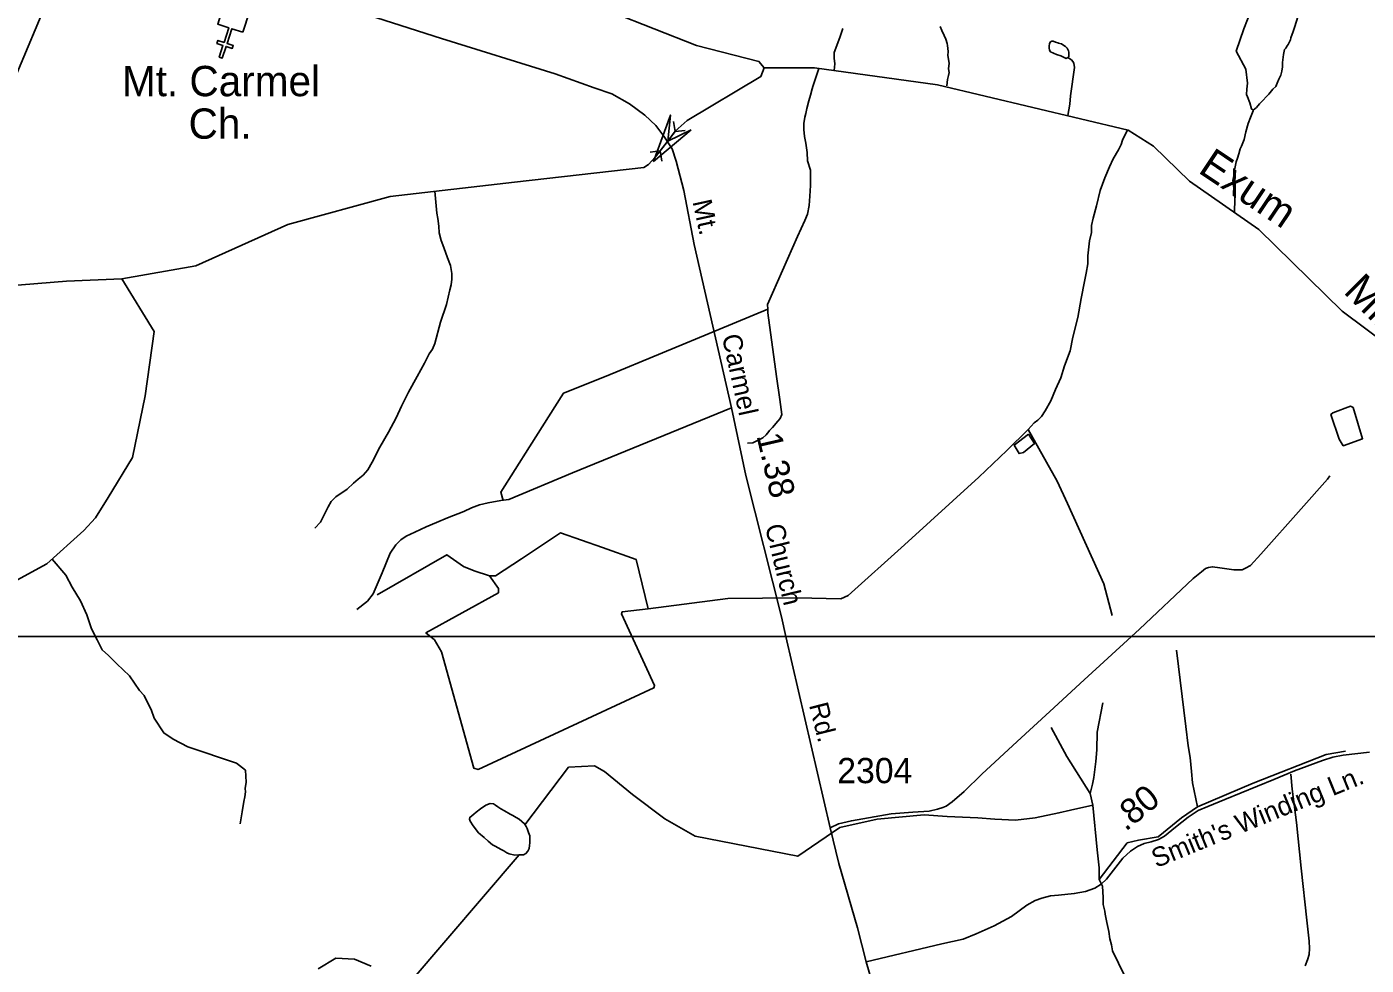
# Model space of a CAD drawing. Extents: x 2206922 to 2357709, y 510027 to 673830.
# Drawn here: x 2308041 to 2314671, y 626565 to 631208 of the extents above; entities that cross this region are included whole.
import ezdxf

# ---------------------------------------------------------------- set-up
doc = ezdxf.new("R2010")
doc.units = 0
for name, color, linetype in [('Exist Cultural Church CELL', 7, 'Continuous'), ('Exist Cultural Church Label', 7, 'Continuous'), ('Exist Hydrographic Creek Single Shore', 7, 'Continuous'), ('Exist Hydrographic Creek Single Shore Label', 7, 'Continuous'), ('Exist Hydrographic Misc Water Feature', 7, 'Continuous'), ('Exist Road Non-System Type 51', 7, 'Continuous'), ('Exist Road Secondary Mileage Hundredths English Label', 7, 'Continuous'), ('Exist Road Secondary Structure Pipe Attributed CELL', 7, 'Continuous'), ('Exist Road Secondary Structure Pipe CELL', 7, 'Continuous'), ('Exist Road Secondary Type 10 Attributed', 7, 'Continuous'), ('Exist Road Secondary Type 51 Attributed', 7, 'Continuous'), ('Exist Road Secondary Type 51 Label', 7, 'Continuous'), ('Exist Road Secondary Type 51 Number Label', 7, 'Continuous'), ('Map Preparation Inset Cut Line', 7, 'Continuous')]:
    doc.layers.add(name, color=color, linetype=linetype)

msp = doc.modelspace()

# ---------------------------------------------------------------- linework, layer by layer
at = {"layer": 'Exist Cultural Church CELL'}
msp.add_lwpolyline([(2309110.4, 631180.9), (2309056.2, 631198.4), (2309032.7, 631125.9), (2309063.2, 631116.1), (2309058.2, 631100.9), (2309027.8, 631110.8), (2309009.2, 631053.5), (2308994, 631058.5), (2309012.5, 631115.7), (2308982.1, 631125.6), (2308987, 631140.8), (2309017.5, 631130.9), (2309041, 631203.3), (2308986.2, 631221.2), (2309019, 631322.5), (2309143.3, 631282.2)], close=True, dxfattribs=at)
at = {"layer": 'Exist Hydrographic Creek Single Shore'}
for points in [[(2311691, 631004.9), (2311665.1, 631036.8), (2311356.1, 631116.1), (2310938, 631279.6), (2310629, 631349.2), (2310328, 631464.9), (2309910.1, 631602.2), (2309265, 631976.4), (2309055, 632125.5), (2308701.1, 632472.1), (2308506.9, 632753), (2308328.1, 633083.9), (2308295.1, 633115.3), (2308286.1, 633147.7), (2308253.2, 633316.1), (2308221.7, 633410.7), (2308101.3, 633717.5), (2308012.5, 634081.6), (2308052.6, 634388.4), (2307962.9, 634512.9), (2307976, 634828.5), (2307892, 634936.6), (2307774.1, 635033.6), (2307631.9, 635106.5)], [(2308512, 629960.6), (2308878.1, 630024.7), (2309333.1, 630230.1), (2309840, 630368.9), (2310456.1, 630439.7), (2311095.9, 630511.2), (2311118.8, 630526), (2311152, 630563.8), (2311213.7, 630641.6), (2311250.3, 630691.9), (2311310.9, 630744.6), (2311675, 630961.6), (2311691, 631004.9)], [(2318177.5, 626583.6), (2318115.5, 626622.4), (2318004.4, 626728.4), (2317758.9, 626886.1), (2317160.1, 627380.4), (2316947.4, 627682.5), (2316668.3, 628173.8), (2316425.4, 628429.7), (2316203.2, 628621.1), (2315735.2, 629048.8), (2315407.1, 629268.5), (2315014, 629456), (2314552, 629801.6), (2314140.1, 630205), (2313796, 630443.7), (2313619.1, 630617.1), (2313493.2, 630697.2), (2312549.1, 630921.6), (2311940.1, 631005.2), (2311691, 631004.9)], [(2305708.2, 626451.8), (2305849.4, 626466.7), (2306013.3, 626521.2), (2306234.4, 626700.9), (2306327.6, 626842.6), (2306400.2, 626973.9), (2306776.6, 627167.4), (2306914.8, 627350.6), (2306907.9, 627523.4), (2307070.2, 627827.5), (2307039.1, 627907), (2307198, 628131.6), (2307318.9, 628186.9), (2307920, 628430.5), (2308140.7, 628551.1), (2308323.8, 628716.3), (2308380.9, 628779.4), (2308443.9, 628878.5), (2308564, 629076.7), (2308627, 629383), (2308672, 629701.3), (2308512, 629960.6)]]:
    msp.add_lwpolyline(points, dxfattribs=at)
at = {"layer": 'Exist Hydrographic Misc Water Feature'}
for points in [[(2314619.5, 632110.7), (2314353.4, 632167.8), (2314283, 631983.3), (2314159.4, 631608.1), (2314151.4, 631588.3), (2314145.8, 631559.9), (2314152.4, 631514.3), (2314154.9, 631478.2), (2314155.1, 631464), (2314151.4, 631434.2), (2314121.8, 631351.8), (2314102.6, 631289.8), (2314065.5, 631197.3), (2314026.9, 631087.1), (2314076.1, 630997.8), (2314084.3, 630929.6), (2314080.6, 630899.7), (2314078.8, 630873.6), (2314083.3, 630861.7), (2314095.6, 630831.8), (2314104, 630802.1), (2314111.8, 630796.1)], [(2314334.7, 631262.2), (2314315.8, 631204.2), (2314309.9, 631184), (2314298, 631153.7), (2314295.9, 631143.9), (2314284.2, 631119.7), (2314280.8, 631113.8), (2314272.8, 631101.6), (2314266.6, 631095.6), (2314261.1, 631071.7), (2314257.4, 631031.7), (2314257.4, 631009.4), (2314253.7, 630987.7), (2314248.2, 630969.4), (2314238.5, 630949.4), (2314230.5, 630929.5), (2314224.4, 630913.4), (2314208.8, 630899.1), (2314189.1, 630874.9), (2314175.4, 630860.8), (2314161.6, 630844.6), (2314143.8, 630826.6), (2314127.8, 630808.3), (2314111.8, 630796.1)], [(2312080.8, 631200), (2312065.4, 631155.7), (2312038.1, 631081.5), (2312038.1, 631053.5), (2312040.4, 631025.6), (2312037.6, 630991.8)], [(2312562.2, 631209.1), (2312570.8, 631189.5), (2312582.5, 631165.4), (2312591.1, 631147.5), (2312597.1, 631125.5), (2312599.3, 631115.5), (2312601.6, 631085.5), (2312600, 631065.5), (2312606.3, 631027.6), (2312604.3, 630999.9), (2312606.7, 630981.7), (2312603.2, 630967.7), (2312598.9, 630947.6), (2312595, 630915.3)], [(2313193.8, 631056), (2313199.5, 631060), (2313199.5, 631070.1), (2313199.3, 631082.3), (2313197.5, 631088.3), (2313191.3, 631102.2), (2313183.1, 631109.9), (2313175.3, 631115.9), (2313163, 631123.9), (2313155.2, 631125.5), (2313148.7, 631127.7), (2313144.8, 631129.4), (2313132.7, 631131.2), (2313121, 631137.1), (2313115, 631137.2), (2313108.9, 631133.2), (2313103.4, 631125.1), (2313101.3, 631112.9), (2313101.3, 631103.2), (2313103.4, 631093.1), (2313109.3, 631084.9), (2313137.6, 631071.3), (2313159.3, 631063.6), (2313179.8, 631054), (2313185.8, 631051.9), (2313193.8, 631056)], [(2308512, 629960.6), (2308237.1, 629949.5), (2307771, 629910.9), (2307329.1, 630014.4), (2307019, 630146.3), (2306735.1, 630210.3), (2306550.9, 630291.4), (2306433, 630463.8), (2306339.8, 630845.3), (2306210.7, 631026.2), (2306137.9, 631068.5), (2306074.5, 631080.3)], [(2313193.8, 631056), (2313211.8, 631044.4), (2313219.8, 631036.3), (2313223.9, 631028.3), (2313228, 631006.6), (2313207.7, 630866.5), (2313204, 630824.5), (2313193.7, 630768.4)], [(2311709.8, 629810.9), (2311707.6, 629834.8), (2311856, 630170.1), (2311893.1, 630250.5), (2311905, 630280.7), (2311914.5, 630324.7), (2311917.7, 630370.4), (2311921.2, 630422.6), (2311920.6, 630464.5), (2311920.4, 630498.6), (2311905.9, 630544.6), (2311903.6, 630586.3), (2311897.2, 630632.3), (2311890.5, 630666.1), (2311888, 630700.2), (2311888, 630730.2), (2311893.3, 630760.2), (2311897.2, 630778.3), (2311902.8, 630804.2), (2311912.6, 630842.5), (2311920.2, 630870.5), (2311928.2, 630900.6), (2311931.9, 630912.6), (2311961.2, 631002.3)], [(2314111.8, 630796.1), (2314112, 630792), (2314098.3, 630760), (2314086.8, 630729.7), (2314075.1, 630687.7), (2314067.5, 630649.9), (2314053.6, 630617.5), (2314048, 630603.7), (2314040, 630579.4), (2314034.3, 630557.6), (2314027.1, 630539.2), (2314023, 630515.4), (2314017.3, 630493.2), (2314015.6, 630471.1), (2314011.7, 630447.4), (2314014.2, 630431.2), (2314016.5, 630401.3), (2314018.7, 630379.4), (2314021, 630359.2), (2314019.9, 630288.4)], [(2312997.5, 629215.1), (2313027.5, 629249.1), (2313045.1, 629261.5), (2313064.8, 629279.6), (2313082.6, 629307.8), (2313110.1, 629358), (2313133.5, 629414.4), (2313158.9, 629470.6), (2313178, 629530.7), (2313205.1, 629604.8), (2313218.6, 629673), (2313243.6, 629769.3), (2313260.4, 629863.4), (2313277.4, 629947.6), (2313284.8, 629989.5), (2313292.6, 630035.8), (2313294.1, 630075.6), (2313301.2, 630149.6), (2313311.1, 630189.9), (2313310.7, 630225.7), (2313320.1, 630262), (2313335.5, 630322.1), (2313354.5, 630398.3), (2313378.1, 630460.5), (2313401.1, 630514.5), (2313419.3, 630554.8), (2313444.6, 630598.9), (2313458.3, 630625.2), (2313465.7, 630647.2), (2313489.5, 630698.1)], [(2309466.6, 628727.2), (2309494.6, 628757.4), (2309516.2, 628799.6), (2309533.6, 628833.8), (2309547.3, 628859.8), (2309571.1, 628882.2), (2309626.3, 628920.9), (2309658.1, 628951), (2309682.1, 628969.3), (2309705.8, 628989.6), (2309729.6, 629015.6), (2309751, 629054.2), (2309788.5, 629128.4), (2309831.3, 629202.7), (2309869.1, 629273.3), (2309896.1, 629331.2), (2309931.2, 629399.7), (2309972.8, 629478.3), (2310009.7, 629544.4), (2310033.1, 629590.8), (2310049.1, 629612.7), (2310060.6, 629641), (2310089.5, 629747.4), (2310118.6, 629833.5), (2310135.8, 629905.9), (2310141.8, 629931.8), (2310145.1, 629959.6), (2310144.7, 629987.7), (2310138.1, 630027.6), (2310124.2, 630065.4), (2310105.7, 630115.3), (2310093, 630151.2), (2310082.5, 630188.9), (2310080.3, 630220.9), (2310076, 630258.8), (2310071.7, 630286.6), (2310061.1, 630394.3)], [(2311709.8, 629810.9), (2311467, 629710.3), (2310909.9, 629480.3), (2310698.7, 629396.1), (2310530, 629130.3), (2310388.3, 628905.1), (2310398.7, 628865)], [(2311609.3, 629147.9), (2311634.8, 629150.2), (2311659, 629160.7), (2311684.8, 629174.7), (2311700.8, 629188.9), (2311714.5, 629205.1), (2311718, 629211), (2311732.2, 629225.1), (2311759.6, 629257.5), (2311769.9, 629269.7), (2311779.5, 629289.8), (2311768.9, 629363.6), (2311751.7, 629477.3), (2311709.8, 629792.6), (2311709.8, 629810.9)], [(2314605.9, 629324.1), (2314653.1, 629170.3), (2314557.3, 629135.3), (2314537.1, 629167.6), (2314496.7, 629290.4), (2314506.1, 629298.5), (2314593.8, 629330.9), (2314605.9, 629324.1)], [(2309775.3, 628397.8), (2310120, 628596.4), (2310203.6, 628537.1), (2310255.8, 628516.2), (2310332.4, 628491.8), (2310362, 628491.8), (2310490.8, 628575.5), (2310682.3, 628704.4), (2310891.2, 628631.2), (2311058.4, 628572), (2311117.6, 628328.1), (2311511, 628380.4), (2311855.2, 628382.9), (2312070.9, 628377.2), (2312106.8, 628393.7), (2312386.3, 628644.5), (2312754.4, 628980.4), (2312892.8, 629111.6), (2312997.5, 629215.1)], [(2312999.9, 629192.5), (2313029.3, 629145.9), (2312975.4, 629101.8), (2312953.3, 629096.9), (2312928.8, 629138.6), (2312999.9, 629192.5)], [(2313414, 628295.1), (2313372.4, 628452), (2313193.5, 628849.3), (2313142, 628959.6), (2312997.5, 629215.1)], [(2309096.8, 627264), (2309108.1, 627324), (2309115.5, 627376), (2309121.4, 627398.2), (2309123.1, 627423.9), (2309122.9, 627440.2), (2309127.7, 627471.1), (2309124.2, 627530.3), (2309078.9, 627565.2), (2308838.7, 627645.3), (2308765.6, 627683.6), (2308720.3, 627715), (2308671.6, 627788.1), (2308657.6, 627829.9), (2308633.3, 627875.2), (2308622.8, 627899.6), (2308598.4, 627924), (2308549.7, 627997.2), (2308487, 628056.4), (2308445.2, 628098.2), (2308413.9, 628126.1), (2308389.5, 628174.8), (2308360.9, 628229.3), (2308337.9, 628299.3), (2308307.2, 628368.8), (2308266.4, 628436.2), (2308234, 628495.8), (2308167.2, 628575)], [(2311117.6, 628328.1), (2310988.7, 628314.2), (2310985.3, 628303.7), (2311148.9, 627948.4), (2311145.4, 627937.9), (2310275, 627533.8), (2310254.1, 627540.8), (2310093.9, 628115.6), (2310059.1, 628174.8), (2310017.3, 628209.7), (2310375.9, 628408.2), (2310375.9, 628429.1), (2310332.4, 628491.8)], [(2313732.2, 628124.5), (2313777.9, 627746.7), (2313789.9, 627650.5), (2313799.5, 627592.7), (2313806.7, 627522.9), (2313811.5, 627467.6), (2313836.8, 627349.7)], [(2313367.7, 627862.9), (2313339.6, 627718.7), (2313338.3, 627631.6), (2313333, 627573.6), (2313323.8, 627493.5), (2313316.4, 627461.4), (2313304.9, 627415.2)], [(2313111.8, 627740.8), (2313189.1, 627597.7), (2313304.9, 627415.2)], [(2314569.1, 627624), (2314472.9, 627607.2), (2314111, 627465.2), (2313836.8, 627349.7)], [(2310507.3, 627259.6), (2310723.2, 627545.2), (2310851.2, 627552.3), (2310901, 627523.9), (2311039.7, 627410), (2311199.7, 627289.1), (2311349, 627203.7), (2311857.5, 627104.1), (2312065.5, 627246.2), (2312250.7, 627287.1), (2312484, 627308.8), (2312597, 627301.6), (2312748.6, 627294.4), (2312832.7, 627287.1), (2312936.1, 627282.3), (2313032.3, 627294.4), (2313150.2, 627318.4), (2313207.9, 627332.9), (2313318.5, 627356.9)], [(2313304.9, 627415.2), (2313318.5, 627356.9)], [(2310434.1, 627312.3), (2310405.6, 627329.9), (2310387.6, 627339.6), (2310373.6, 627349.4), (2310361.3, 627357.3), (2310351.3, 627363.3), (2310335.3, 627365.3), (2310313.1, 627356.8), (2310287.5, 627338.4), (2310265.8, 627322.2), (2310253.9, 627312.2), (2310244, 627304), (2310234.2, 627296.2), (2310232.3, 627287.9), (2310236.2, 627278), (2310250.6, 627254.3), (2310276.8, 627220.4), (2310305.3, 627197.1), (2310325.2, 627179), (2310345.7, 627161.3), (2310359.7, 627153.6), (2310389.8, 627137.7), (2310401.9, 627131.8), (2310417.7, 627122.1), (2310428.2, 627116.1), (2310456.3, 627110.6), (2310476.1, 627110.9), (2310490.3, 627110.8), (2310499.9, 627110.9), (2310511.6, 627117.3), (2310521.7, 627129.1), (2310527.4, 627143.3), (2310529.9, 627157.1), (2310531.3, 627171.1), (2310531.3, 627191.4), (2310531.1, 627205.2), (2310524.7, 627221.2), (2310518.8, 627241.1), (2310512.6, 627251), (2310504.4, 627264.8), (2310492.3, 627276.7), (2310478.2, 627288.6), (2310464.2, 627296.4), (2310447.8, 627306.1), (2310434.1, 627312.3)], [(2313318.5, 627356.9), (2313340.2, 627135.5), (2313349.8, 627046.5), (2313349.8, 626988.8), (2313365.8, 626956.3), (2313368.5, 626900.4), (2313369.1, 626866.2), (2313377.1, 626832.2)], [(2313836.8, 627349.7), (2313757.4, 627294.4), (2313642, 627200.5), (2313543.4, 627183.7), (2313488.1, 627171.6), (2313349.8, 626988.8)], [(2310478.1, 627110.9), (2309939.1, 626481.2)], [(2313377.1, 626832.2), (2313379.4, 626818.4), (2313387.8, 626776.6), (2313397.8, 626732.5), (2313402.5, 626696.5), (2313411.1, 626666.8), (2313415, 626637), (2313445.6, 626575.2), (2313466.5, 626531.6), (2313497.1, 626477.9), (2313523.1, 626438.3), (2313551.6, 626392.6), (2313589.9, 626354.8), (2313603.3, 626332.4)], [(2309746.4, 626560.1), (2309663.1, 626595.2), (2309571.1, 626599.5), (2309483.5, 626546.9)]]:
    msp.add_lwpolyline(points, dxfattribs=at)
at = {"layer": 'Exist Road Non-System Type 51'}
for points in [[(2311530, 629322.3), (2310742.8, 629001.1), (2310427.9, 628869.9), (2310387.5, 628863.8), (2310324.9, 628853.7), (2310282.5, 628843.6), (2310242.2, 628827.4), (2310203.8, 628809.3), (2310123, 628779), (2310069.3, 628756.4), (2310018.1, 628734.5), (2309961.6, 628708.3), (2309919.2, 628688.1), (2309893, 628669.9), (2309868.7, 628645.7), (2309840.5, 628603.2), (2309800.1, 628506.3), (2309755.7, 628403.3), (2309727.4, 628366.9), (2309675, 628324.5)], [(2313509.9, 628192.2), (2313548.9, 628228), (2313814.5, 628477.8), (2313855.3, 628511.5), (2313876.5, 628527.4), (2313890.7, 628532.8), (2313910.2, 628536.3), (2313947.4, 628531), (2314016.4, 628522.1), (2314039.4, 628522.1), (2314057.1, 628522.1), (2314073.1, 628529.2), (2314097.9, 628543.4), (2314149.2, 628598.3), (2314349.3, 628823.3), (2314480.4, 628970.4), (2314491, 628986.4)], [(2312017.2, 627244.6), (2312059.7, 627264.1), (2312123.5, 627280), (2312235, 627299.5), (2312320, 627313.7), (2312426.3, 627322.6), (2312507.7, 627327.9), (2312548.5, 627336.7), (2312575, 627345.6), (2312592.7, 627352.7), (2312621.1, 627373.9), (2312681.3, 627425.3), (2312768, 627510.4), (2312943.3, 627671.6), (2313104.5, 627820.5), (2313274.5, 627976.4), (2313509.9, 628192.2)], [(2314298, 627511.3), (2314305, 627436.8), (2314326.3, 627272.1), (2314349.3, 627045.3), (2314377.6, 626788.3), (2314388.3, 626683.8), (2314390, 626648.3), (2314388.3, 626618.2), (2314381.2, 626591.6), (2314368.8, 626561.5)]]:
    msp.add_lwpolyline(points, dxfattribs=at)
at = {"layer": 'Exist Road Secondary Structure Pipe Attributed CELL'}
msp.add_lwpolyline([(2311330.6, 630698.5), (2311143.8, 630541.7), (2311227.1, 630770.9), (2311213.7, 630641.6)], close=True, dxfattribs=at)
at = {"layer": 'Exist Road Secondary Structure Pipe CELL'}
for p, q in [((2311242.5, 630739.7), (2311250.5, 630689.6)), ((2311176.9, 630593.6), (2311250.5, 630689.6)), ((2311301, 630694.8), (2311250.5, 630689.6)), ((2311126.4, 630588.4), (2311176.9, 630593.6)), ((2311184.9, 630543.5), (2311176.9, 630593.6))]:
    msp.add_line(p, q, dxfattribs=at)
at = {"layer": 'Exist Road Secondary Type 10 Attributed'}
msp.add_lwpolyline([(2312196.3, 626581.5), (2312570.7, 626670.5), (2312676.8, 626694.2), (2312740.9, 626719.8), (2312830.5, 626760.1), (2312914.7, 626805.8), (2312991.5, 626862.2), (2313032.3, 626886), (2313065.2, 626897.3), (2313108.3, 626908.6), (2313147.9, 626912), (2313226.2, 626920), (2313282.4, 626930.8), (2313327.6, 626947.2), (2313359.1, 626966.4), (2313386.4, 626991), (2313465.8, 627095), (2313504.2, 627129.2), (2313539.8, 627152.5), (2313572.6, 627167.5), (2313607.1, 627176.3), (2313642.7, 627187.9), (2313672.9, 627203), (2313728.1, 627248.4), (2313790.4, 627298.2), (2313839.3, 627331.2), (2313887.2, 627350.4), (2313971.8, 627385.5), (2314214.5, 627484.4), (2314316.7, 627527.5), (2314454.9, 627578.1), (2314506.5, 627595.3), (2314558, 627603.9), (2314687, 627618.9)], dxfattribs=at)
at = {"layer": 'Exist Road Secondary Type 51 Attributed'}
for points in [[(2308309.3, 631719.5), (2308173.2, 631410.8), (2307957.2, 630893.7), (2307747.2, 630402.9), (2307664.5, 630200.9), (2307601.9, 630071.7), (2307553.5, 629986.8), (2307418.2, 629766.7), (2307347.6, 629641.4), (2307274.9, 629524.3), (2307147.9, 629302.3), (2306971.4, 628992.5), (2306681.4, 628407.3), (2306567.5, 628192.2), (2306485.6, 628037.7), (2306321.1, 627740), (2305843.7, 626886.4), (2305730.7, 626666.2), (2305597.5, 626335)], [(2308309.3, 631719.5), (2308704.4, 631591.9), (2309263.2, 631411.8), (2309608.3, 631305.8), (2310094.8, 631150.3), (2310656, 630974.5), (2310849.8, 630905.9), (2310936.6, 630875.6), (2311025.4, 630827.1), (2311100.1, 630770.5), (2311154.6, 630720), (2311194.9, 630667.5), (2311235.3, 630603.6), (2311256, 630543.8), (2311293.8, 630398.9), (2311344.3, 630130.2), (2311530, 629322.3), (2311600.7, 628988), (2311776.3, 628289.2), (2311798.6, 628192.2), (2312017.2, 627244.6), (2312061.5, 627068.3), (2312152.4, 626749.9), (2312196.3, 626581.5)], [(2312196.3, 626581.5), (2312375.5, 625965.2), (2312403.8, 625841.8), (2312450.8, 625627), (2312455.2, 625607.1), (2312472.9, 625493.7), (2312474.7, 625373.2), (2312462.3, 625291.7), (2312442.8, 625194.2), (2312403.8, 625077.3), (2312341.9, 624942.6), (2312191.4, 624626.3)]]:
    msp.add_lwpolyline(points, dxfattribs=at)
at = {"layer": 'Map Preparation Inset Cut Line'}
for p, q in [((2306567.5, 628192.2), (2311798.6, 628192.2)), ((2311798.6, 628192.2), (2313509.9, 628192.2))]:
    msp.add_line(p, q, dxfattribs=at)
msp.add_lwpolyline([(2313509.9, 628192.2), (2314818.9, 628192.2), (2314818.9, 627631.7)], dxfattribs=at)

# ---------------------------------------------------------------- texts
at = {"layer": 'Exist Cultural Church Label'}
for s, p in [('Mt. Carmel', (2308512.2, 630864.6)), ('Ch.', (2308842.2, 630654.2))]:
    msp.add_text(s, height=150, dxfattribs=at).set_placement(p)
at = {"layer": 'Exist Hydrographic Creek Single Shore Label'}
for s, rotation, p in [('Exum', 326.18414, (2313833.5, 630490.5)), ('Mill', 314.99027, (2314553.2, 629894.4))]:
    msp.add_text(s, height=150, rotation=rotation, dxfattribs=at).set_placement(p)
at = {"layer": 'Exist Road Secondary Mileage Hundredths English Label'}
for s, rotation, p in [('1.38', 282.94484, (2311652.7, 629184.8)), ('.80', 39.42283, (2313480.5, 627224.2))]:
    msp.add_text(s, height=125, rotation=rotation, dxfattribs=at).set_placement(p)
at = {"layer": 'Exist Road Secondary Type 51 Label'}
for s, rotation, p in [('Mt.', 282.31752, (2311336, 630343.3)), ('Carmel', 282.31752, (2311481.4, 629677.6)), ('Church', 283.51628, (2311694.6, 628736.9)), ('Rd.', 284.07564, (2311912.7, 627852.8)), ("Smith's Winding Ln.", 22.17817, (2313632.5, 627045.6))]:
    msp.add_text(s, height=95, rotation=rotation, dxfattribs=at).set_placement(p)
at = {"layer": 'Exist Road Secondary Type 51 Number Label'}
msp.add_text('2304', height=125, dxfattribs=at).set_placement((2312052.9, 627465.9))

doc.saveas('drawing.dxf')
